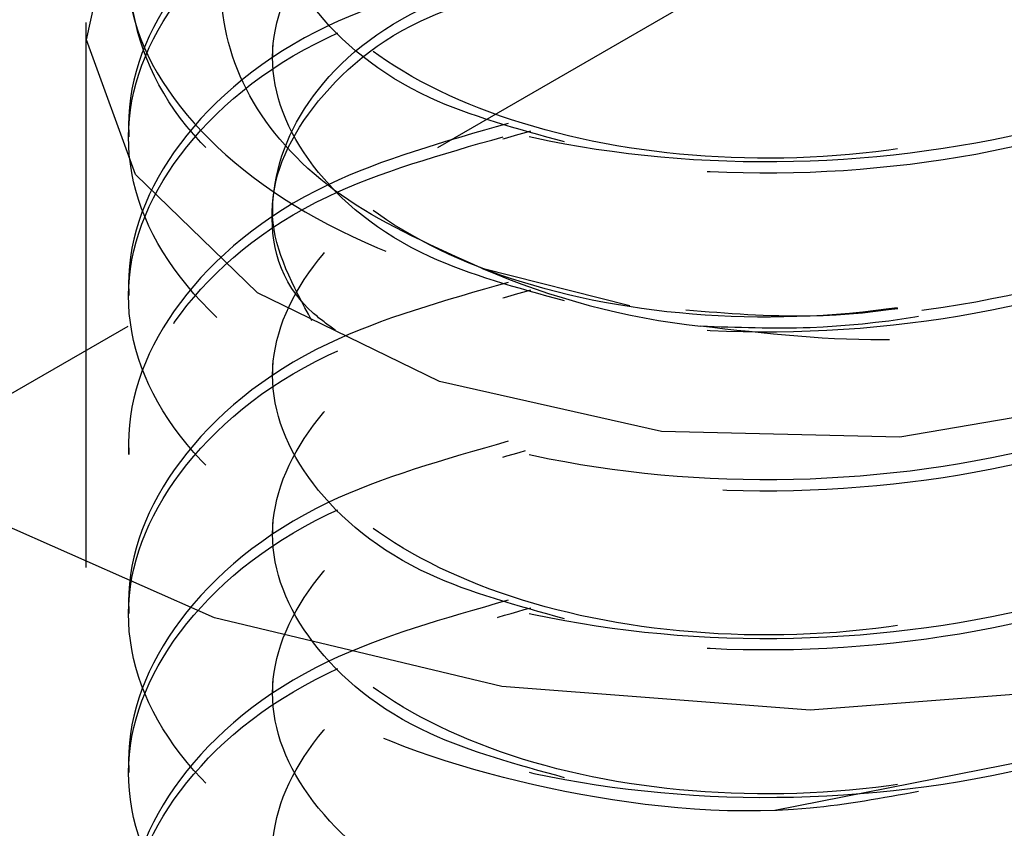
# Model space of a CAD drawing. Header units: inches. Extents: x 1907 to 2452, y -210 to -54.
# Tile 333 of 656: x 1991.881 to 1992.062, y -190.798 to -190.649. Entities that reach past the tile are written whole.
import ezdxf

# ---------------------------------------------------------------- set-up
doc = ezdxf.new("R2010")
doc.units = ezdxf.units.IN
doc.header["$LTSCALE"] = 0.5
doc.header["$MEASUREMENT"] = 0
doc.linetypes.add('HIDDEN', pattern=[0.22499999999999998, 0.15, -0.075])
doc.layers.add('SID-M-H', color=4, linetype='HIDDEN')

msp = doc.modelspace()

# ---------------------------------------------------------------- linework, layer by layer
at = {"layer": 'SID-M-H'}
for p, q in [((1991.95780057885, -190.6728012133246), (1992.059842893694, -190.6138934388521)), ((1991.893387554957, -190.6530665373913), (1991.898795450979, -190.6280210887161)), ((1991.893274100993, -190.6498981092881), (1991.893274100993, -191.6950703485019)), ((1991.902359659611, -190.6777686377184), (1991.893387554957, -190.6530665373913)), ((1991.927505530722, -190.6541266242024), (1991.927505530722, -190.6562530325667)), ((1991.901086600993, -190.6687077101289), (1991.901086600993, -190.6708341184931)), ((1991.924739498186, -190.6994505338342), (1991.902359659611, -190.6777686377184)), ((1991.927505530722, -190.6832887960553), (1991.927505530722, -190.6854152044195)), ((1991.993038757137, -190.7018802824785), (1991.965960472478, -190.6949970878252)), ((1990.948370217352, -191.2555329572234), (1991.916031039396, -190.6969142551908)), ((1991.901086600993, -190.6978698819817), (1991.901086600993, -190.699996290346)), ((1991.958101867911, -190.7157626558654), (1991.924739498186, -190.6994505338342)), ((1991.927505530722, -190.7124509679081), (1991.927505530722, -190.7145773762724)), ((1991.998831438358, -190.7249373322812), (1991.958101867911, -190.7157626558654)), ((1992.08441739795, -190.7187786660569), (1992.042514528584, -190.7259803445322)), ((1992.042514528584, -190.7259803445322), (1991.998831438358, -190.7249373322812)), ((1991.901086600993, -190.7270320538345), (1991.901086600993, -190.7291584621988)), ((1991.916836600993, -190.7591362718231), (1991.871583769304, -190.7390906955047)), ((1991.927505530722, -190.7416131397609), (1991.927505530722, -190.7437395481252)), ((1991.901086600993, -190.7561942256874), (1991.901086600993, -190.7583206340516)), ((1991.969534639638, -190.7717374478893), (1991.916836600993, -190.7591362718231)), ((1991.927505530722, -190.7707753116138), (1991.927505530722, -190.7729017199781)), ((1992.026086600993, -190.7760354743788), (1991.969534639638, -190.7717374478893)), ((1992.082638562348, -190.7717374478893), (1992.026086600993, -190.7760354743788)), ((1992.117719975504, -190.7751145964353), (1991.988892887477, -190.8005351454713)), ((1991.901086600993, -190.7853563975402), (1991.901086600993, -190.7874828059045))]:
    msp.add_line(p, q, dxfattribs=at)
for centre, radius, start, end in [((1992.325809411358, -192.8547782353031), 2.403118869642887, 99.6462417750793, 118.9762953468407), ((1992.327686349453, -192.8586219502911), 2.401867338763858, 99.45473179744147, 118.9686906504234), ((1992.021613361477, -190.5659188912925), 0.1405646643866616, 246.6764015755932, 263.6158474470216)]:
    msp.add_arc(centre, radius, start, end, dxfattribs=at)
for points, knots in [([(1991.970715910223, -190.5517511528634), (1991.959063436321, -190.5550616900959), (1991.933099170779, -190.5624382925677), (1991.90776260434, -190.5840500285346), (1991.897787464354, -190.6103357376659), (1991.907607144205, -190.6369072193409), (1991.935393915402, -190.6590886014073), (1991.977006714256, -190.6733199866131), (1992.026086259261, -190.6771324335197), (1992.075167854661, -190.6696730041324), (1992.116774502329, -190.6518049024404), (1992.144583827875, -190.62594573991), (1992.154319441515, -190.5958504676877), (1992.144658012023, -190.56546607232), (1992.116477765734, -190.5404742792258), (1992.088081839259, -190.5256053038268), (1992.070130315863, -190.5230646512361), (1992.068217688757, -190.5227939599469)], [0, 0, 0, 0, 0.05843403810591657, 0.1302038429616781, 0.2019736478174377, 0.2737434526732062, 0.3455132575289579, 0.4172830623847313, 0.4890528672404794, 0.5608226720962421, 0.6325924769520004, 0.7043622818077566, 0.7761320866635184, 0.8479018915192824, 0.9196716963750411, 0.9914415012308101, 1, 1, 1, 1]), ([(1992.067507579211, -190.5248117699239), (1992.069659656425, -190.5251137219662), (1992.087860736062, -190.5276674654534), (1992.116487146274, -190.5425838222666), (1992.144655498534, -190.5675969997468), (1992.154320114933, -190.5979756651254), (1992.144583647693, -190.6280724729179), (1992.116774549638, -190.6539312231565), (1992.075167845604, -190.6717994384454), (1992.026086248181, -190.6792588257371), (1991.977006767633, -190.6754464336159), (1991.935393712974, -190.6612148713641), (1991.907607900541, -190.6390341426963), (1991.897784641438, -190.6124602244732), (1991.907773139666, -190.5861836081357), (1991.93286274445, -190.5647113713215), (1991.958487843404, -190.55741150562), (1991.96981250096, -190.5541854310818)], [0, 0, 0, 0, 0.009629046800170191, 0.08143715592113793, 0.1532452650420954, 0.2250533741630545, 0.2968614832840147, 0.3686695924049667, 0.4404777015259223, 0.5122858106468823, 0.5840939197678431, 0.6559020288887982, 0.727710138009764, 0.7995182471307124, 0.8713263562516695, 0.9431344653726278, 1, 1, 1, 1]), ([(1992.067507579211, -190.5248117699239), (1992.069659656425, -190.5251137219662), (1992.087860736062, -190.5276674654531), (1992.116487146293, -190.5425838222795), (1992.144655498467, -190.5675969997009), (1992.154320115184, -190.5979756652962), (1992.144583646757, -190.6280724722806), (1992.116774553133, -190.6539312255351), (1992.075167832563, -190.6717994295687), (1992.026086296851, -190.6792588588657), (1991.977006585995, -190.6754463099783), (1991.935394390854, -190.661215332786), (1991.907605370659, -190.6390324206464), (1991.897794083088, -190.6124666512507), (1991.907737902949, -190.5861596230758), (1991.933678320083, -190.5642042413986), (1991.96047453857, -190.5566392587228), (1991.972932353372, -190.5531222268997)], [0, 0, 0, 0, 0.009576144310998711, 0.08098973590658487, 0.1524033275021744, 0.2238169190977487, 0.2952305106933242, 0.3666441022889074, 0.4380576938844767, 0.5094712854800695, 0.580884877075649, 0.6522984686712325, 0.7237120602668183, 0.7951256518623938, 0.8665392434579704, 0.937952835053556, 0.9999999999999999, 0.9999999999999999, 0.9999999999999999, 0.9999999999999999]), ([(1991.909793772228, -190.6159432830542), (1991.905704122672, -190.6237543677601), (1991.897145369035, -190.6401012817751), (1991.907862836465, -190.6661107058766), (1991.935325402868, -190.6882397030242), (1991.977025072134, -190.7024851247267), (1992.026081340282, -190.7062938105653), (1992.075169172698, -190.6988353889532), (1992.116774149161, -190.6809670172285), (1992.144583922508, -190.6551079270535), (1992.154319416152, -190.6250126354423), (1992.144658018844, -190.5946282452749), (1992.116477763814, -190.5696364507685), (1992.088081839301, -190.5547674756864), (1992.070130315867, -190.5522268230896), (1992.068217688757, -190.5519561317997)], [0, 0, 0, 0, 0.07604019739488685, 0.1591357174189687, 0.2422312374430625, 0.3253267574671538, 0.4084222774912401, 0.491517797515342, 0.5746133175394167, 0.6577088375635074, 0.7408043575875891, 0.8238998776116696, 0.9069953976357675, 0.9900909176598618, 1, 1, 1, 1]), ([(1992.067507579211, -190.5539739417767), (1992.069659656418, -190.5542758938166), (1992.087860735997, -190.5568296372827), (1992.116487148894, -190.571745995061), (1992.144655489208, -190.5967591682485), (1992.154320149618, -190.6271378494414), (1992.144583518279, -190.6572345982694), (1992.116775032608, -190.6830935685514), (1992.07516604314, -190.7009609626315), (1992.026092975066, -190.7084234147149), (1991.976981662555, -190.7045995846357), (1991.935487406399, -190.6904107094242), (1991.907258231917, -190.6680706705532), (1991.899089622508, -190.6420913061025), (1991.901647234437, -190.6229789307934), (1991.910820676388, -190.6157048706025), (1991.910930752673, -190.6156175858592)], [0, 0, 0, 0, 0.01103997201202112, 0.09336998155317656, 0.1756999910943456, 0.2580300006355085, 0.3403600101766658, 0.4226900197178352, 0.5050200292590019, 0.5873500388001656, 0.6696800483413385, 0.7520100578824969, 0.8343400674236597, 0.9166700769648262, 0.9990000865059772, 1, 1, 1, 1]), ([(1992.065583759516, -190.5531222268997), (1992.076290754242, -190.5571469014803), (1992.098332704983, -190.56543229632), (1992.119447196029, -190.5863252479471), (1992.127257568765, -190.6103539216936), (1992.119528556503, -190.6345592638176), (1992.097610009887, -190.6553152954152), (1992.064795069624, -190.6697985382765), (1992.026081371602, -190.6760641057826), (1991.987399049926, -190.673446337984), (1991.954489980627, -190.662595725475), (1991.932916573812, -190.6455330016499), (1991.924527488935, -190.6262343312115), (1991.930712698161, -190.6143977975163), (1991.93344551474, -190.6091680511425)], [0, 0, 0, 0, 0.08048617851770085, 0.1656928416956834, 0.2508995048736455, 0.3361061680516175, 0.4213128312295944, 0.5065194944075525, 0.5917261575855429, 0.6769328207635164, 0.7621394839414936, 0.847346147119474, 0.9325528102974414, 1, 1, 1, 1]), ([(1992.064647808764, -190.582698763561), (1992.067766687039, -190.5831221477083), (1992.086972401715, -190.58572930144), (1992.116522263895, -190.6008450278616), (1992.144646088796, -190.6259382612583), (1992.154322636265, -190.6562954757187), (1992.144582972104, -190.6863980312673), (1992.116774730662, -190.7122552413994), (1992.075167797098, -190.7301238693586), (1992.026086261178, -190.7375831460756), (1991.97700676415, -190.7337707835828), (1991.935393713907, -190.7195392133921), (1991.907607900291, -190.6973584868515), (1991.897784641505, -190.6707845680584), (1991.907773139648, -190.6445079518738), (1991.932862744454, -190.623035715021), (1991.958487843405, -190.6157358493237), (1991.96981250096, -190.6125097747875)], [0, 0, 0, 0, 0.01386247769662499, 0.08536363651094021, 0.1568647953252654, 0.2283659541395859, 0.2998671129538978, 0.371368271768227, 0.4428694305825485, 0.5143705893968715, 0.5858717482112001, 0.6573729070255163, 0.7288740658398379, 0.8003752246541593, 0.8718763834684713, 0.9433775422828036, 1, 1, 1, 1]), ([(1991.970715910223, -190.6100754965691), (1991.959063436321, -190.6133860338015), (1991.933099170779, -190.6207626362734), (1991.90776260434, -190.6423743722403), (1991.897787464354, -190.6686600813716), (1991.907607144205, -190.6952315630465), (1991.935393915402, -190.7174129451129), (1991.977006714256, -190.7316443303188), (1992.026086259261, -190.7354567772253), (1992.075167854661, -190.7279973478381), (1992.116774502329, -190.710129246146), (1992.144583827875, -190.6842700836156), (1992.154319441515, -190.6541748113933), (1992.144658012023, -190.6237904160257), (1992.116477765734, -190.5987986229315), (1992.088081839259, -190.5839296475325), (1992.070130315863, -190.5813889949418), (1992.068217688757, -190.5811183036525)], [0, 0, 0, 0, 0.0584340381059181, 0.1302038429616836, 0.2019736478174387, 0.2737434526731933, 0.3455132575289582, 0.4172830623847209, 0.4890528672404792, 0.5608226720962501, 0.6325924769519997, 0.7043622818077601, 0.7761320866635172, 0.8479018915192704, 0.9196716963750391, 0.9914415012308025, 1, 1, 1, 1]), ([(1992.065583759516, -190.5822843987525), (1992.076290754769, -190.586309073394), (1992.098332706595, -190.5945944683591), (1992.119447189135, -190.6154874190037), (1992.127257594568, -190.6395160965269), (1992.119528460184, -190.663721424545), (1992.097610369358, -190.6844775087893), (1992.064793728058, -190.6989605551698), (1992.026086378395, -190.7052268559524), (1991.987380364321, -190.7026063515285), (1991.954559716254, -190.6917659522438), (1991.932656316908, -190.6746651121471), (1991.924872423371, -190.6540677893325), (1991.932887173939, -190.6338234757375), (1991.95050716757, -190.6184022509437), (1991.967780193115, -190.6135060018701), (1991.973891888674, -190.6117735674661)], [0, 0, 0, 0, 0.07001090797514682, 0.1441279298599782, 0.2182449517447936, 0.2923619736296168, 0.3664789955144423, 0.440596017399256, 0.5147130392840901, 0.5888300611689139, 0.6629470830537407, 0.7370641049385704, 0.811181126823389, 0.8852981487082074, 0.9594151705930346, 0.9999999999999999, 0.9999999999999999, 0.9999999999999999, 0.9999999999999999]), ([(1992.065583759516, -190.5822843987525), (1992.076290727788, -190.5863091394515), (1992.09833262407, -190.5945946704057), (1992.119447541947, -190.6154865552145), (1992.127256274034, -190.639519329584), (1992.119533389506, -190.6637093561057), (1992.097591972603, -190.6845225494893), (1992.064862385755, -190.6987924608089), (1992.031027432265, -190.704913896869), (1992.010860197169, -190.703280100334), (1992.003293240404, -190.7026670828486)], [0, 0, 0, 0, 0.125193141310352, 0.2577288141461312, 0.3902644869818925, 0.5228001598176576, 0.6553358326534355, 0.7878715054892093, 0.9204071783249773, 1, 1, 1, 1]), ([(1992.062103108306, -190.5833476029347), (1992.062674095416, -190.5834380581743), (1992.075850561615, -190.5855254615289), (1992.097332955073, -190.5973399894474), (1992.119608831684, -190.6173422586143), (1992.127213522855, -190.6417165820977), (1992.119543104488, -190.6658230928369), (1992.097595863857, -190.6866288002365), (1992.06483710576, -190.7010121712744), (1992.03208326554, -190.7065809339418), (1992.012669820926, -190.7058601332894), (1992.005983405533, -190.7056118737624)], [0, 0, 0, 0, 0.005983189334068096, 0.1380719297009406, 0.2701606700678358, 0.4022494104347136, 0.5343381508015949, 0.666426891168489, 0.798515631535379, 0.9306043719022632, 1, 1, 1, 1]), ([(1992.102326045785, -190.5927129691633), (1992.10977014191, -190.5972023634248), (1992.126904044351, -190.607535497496), (1992.141594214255, -190.6284583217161), (1992.144135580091, -190.6522496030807), (1992.132525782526, -190.674403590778), (1992.10909664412, -190.6924941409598), (1992.077781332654, -190.704381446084), (1992.041478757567, -190.7096459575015), (1992.017880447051, -190.7069639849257), (1992.005983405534, -190.7056118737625)], [0, 0, 0, 0, 0.1068572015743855, 0.2459507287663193, 0.3794913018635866, 0.5124339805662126, 0.637366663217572, 0.7623894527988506, 0.8802091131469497, 1, 1, 1, 1]), ([(1991.981054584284, -190.6717985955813), (1991.972347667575, -190.6694120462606), (1991.952355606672, -190.6639322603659), (1991.933000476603, -190.6475056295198), (1991.924368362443, -190.6275800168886), (1991.931122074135, -190.6149379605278), (1991.934341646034, -190.6089113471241)], [0, 0, 0, 0, 0.2095130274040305, 0.4810654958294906, 0.7526179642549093, 0.9999999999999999, 0.9999999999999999, 0.9999999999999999, 0.9999999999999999]), ([(1991.970715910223, -190.6392376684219), (1991.959063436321, -190.6425482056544), (1991.933099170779, -190.6499248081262), (1991.90776260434, -190.6715365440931), (1991.897787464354, -190.6978222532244), (1991.907607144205, -190.7243937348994), (1991.935393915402, -190.7465751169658), (1991.977006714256, -190.7608065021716), (1992.026086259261, -190.7646189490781), (1992.075167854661, -190.7571595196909), (1992.116774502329, -190.7392914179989), (1992.144583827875, -190.7134322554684), (1992.154319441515, -190.6833369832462), (1992.144658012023, -190.6529525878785), (1992.116477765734, -190.6279607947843), (1992.088081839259, -190.6130918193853), (1992.070130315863, -190.6105511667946), (1992.068217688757, -190.6102804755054)], [0, 0, 0, 0, 0.05843403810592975, 0.1302038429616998, 0.2019736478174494, 0.273743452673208, 0.3455132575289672, 0.417283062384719, 0.4890528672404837, 0.5608226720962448, 0.6325924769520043, 0.7043622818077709, 0.7761320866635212, 0.8479018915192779, 0.9196716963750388, 0.9914415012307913, 1, 1, 1, 1]), ([(1992.067507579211, -190.6122982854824), (1992.069659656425, -190.6126002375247), (1992.087860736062, -190.6151539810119), (1992.116487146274, -190.6300703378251), (1992.144655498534, -190.6550835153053), (1992.154320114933, -190.6854621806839), (1992.144583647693, -190.7155589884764), (1992.116774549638, -190.741417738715), (1992.075167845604, -190.7592859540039), (1992.026086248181, -190.7667453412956), (1991.977006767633, -190.7629329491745), (1991.935393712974, -190.7487013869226), (1991.907607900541, -190.7265206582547), (1991.897784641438, -190.6999467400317), (1991.907773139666, -190.6736701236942), (1991.93286274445, -190.65219788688), (1991.958487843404, -190.6448980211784), (1991.96981250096, -190.6416719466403)], [0, 0, 0, 0, 0.009629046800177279, 0.08143715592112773, 0.1532452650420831, 0.2250533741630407, 0.2968614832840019, 0.3686695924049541, 0.4404777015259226, 0.5122858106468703, 0.5840939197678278, 0.6559020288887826, 0.7277101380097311, 0.7995182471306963, 0.8713263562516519, 0.9431344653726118, 1, 1, 1, 1]), ([(1991.965960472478, -190.6949970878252), (1991.957267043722, -190.6911222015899), (1991.939644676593, -190.6832674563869), (1991.922785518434, -190.6657939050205), (1991.916550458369, -190.6460919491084), (1991.919398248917, -190.6281841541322), (1991.928553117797, -190.6187781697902), (1991.931939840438, -190.6152985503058)], [0, 0, 0, 0, 0.2087159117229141, 0.4230860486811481, 0.6443016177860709, 0.8684140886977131, 1, 1, 1, 1]), ([(1991.981054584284, -190.7009607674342), (1991.972358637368, -190.6985757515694), (1991.952391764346, -190.6930994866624), (1991.932804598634, -190.6766404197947), (1991.92483264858, -190.6562347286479), (1991.932897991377, -190.6359388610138), (1991.950505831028, -190.6205300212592), (1991.967779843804, -190.6156327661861), (1991.973891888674, -190.6138999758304)], [0, 0, 0, 0, 0.1450500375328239, 0.3330512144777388, 0.5210523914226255, 0.7090535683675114, 0.8970547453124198, 1, 1, 1, 1]), ([(1991.939017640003, -190.7063655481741), (1991.937622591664, -190.7053431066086), (1991.928789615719, -190.6988693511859), (1991.925595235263, -190.6829796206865), (1991.932676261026, -190.6630436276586), (1991.950796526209, -190.6474001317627), (1991.968424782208, -190.6424304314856), (1991.974886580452, -190.6406087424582)], [0, 0, 0, 0, 0.04980002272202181, 0.3153169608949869, 0.5808338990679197, 0.8463508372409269, 1, 1, 1, 1]), ([(1992.065583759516, -190.6406087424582), (1992.076290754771, -190.6446334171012), (1992.098332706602, -190.6529188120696), (1992.119447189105, -190.6738117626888), (1992.12725759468, -190.6978404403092), (1992.119528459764, -190.7220457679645), (1992.097610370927, -190.742801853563), (1992.064793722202, -190.7572848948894), (1992.02608640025, -190.763551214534), (1991.987380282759, -190.7609306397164), (1991.954560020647, -190.7500905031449), (1991.932655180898, -190.7329886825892), (1991.924876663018, -190.7123950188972), (1991.932871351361, -190.6921370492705), (1991.950770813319, -190.6765713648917), (1991.968417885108, -190.6715950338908), (1991.974886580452, -190.669770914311)], [0, 0, 0, 0, 0.06984989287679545, 0.1437964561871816, 0.2177430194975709, 0.291689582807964, 0.3656361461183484, 0.4395827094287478, 0.5135292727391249, 0.5874758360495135, 0.6614223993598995, 0.7353689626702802, 0.809315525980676, 0.8832620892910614, 0.9572086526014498, 1, 1, 1, 1]), ([(1991.934722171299, -190.7046066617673), (1991.931289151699, -190.6982401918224), (1991.924286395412, -190.6852537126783), (1991.93307747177, -190.66506898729), (1991.950483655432, -190.6496961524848), (1991.967774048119, -190.6447959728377), (1991.973891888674, -190.6430621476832)], [0, 0, 0, 0, 0.27404521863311, 0.5590040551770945, 0.8439628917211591, 1, 1, 1, 1]), ([(1991.970715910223, -190.6975620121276), (1991.959063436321, -190.70087254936), (1991.933099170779, -190.7082491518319), (1991.90776260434, -190.7298608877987), (1991.897787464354, -190.7561465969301), (1991.907607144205, -190.782718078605), (1991.935393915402, -190.8048994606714), (1991.977006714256, -190.8191308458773), (1992.026086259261, -190.8229432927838), (1992.075167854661, -190.8154838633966), (1992.116774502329, -190.7976157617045), (1992.144583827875, -190.7717565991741), (1992.154319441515, -190.7416613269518), (1992.144658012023, -190.7112769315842), (1992.116477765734, -190.6862851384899), (1992.088081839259, -190.671416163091), (1992.070130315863, -190.6688755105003), (1992.068217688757, -190.6686048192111)], [0, 0, 0, 0, 0.05843403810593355, 0.1302038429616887, 0.2019736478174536, 0.2737434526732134, 0.3455132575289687, 0.4172830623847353, 0.4890528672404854, 0.5608226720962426, 0.6325924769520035, 0.7043622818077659, 0.7761320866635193, 0.84790189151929, 0.9196716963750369, 0.9914415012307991, 1, 1, 1, 1]), ([(1991.970715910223, -190.6683998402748), (1991.959063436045, -190.6717103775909), (1991.93309916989, -190.6790869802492), (1991.907762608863, -190.7006987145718), (1991.897787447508, -190.726984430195), (1991.907607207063, -190.7535558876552), (1991.935393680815, -190.7757373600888), (1991.977007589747, -190.7899684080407), (1992.026082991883, -190.7937821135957), (1992.075180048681, -190.7863179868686), (1992.116728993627, -190.7684674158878), (1992.144753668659, -190.7425428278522), (1992.153685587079, -190.712691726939), (1992.14841365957, -190.687926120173), (1992.135069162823, -190.6766460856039), (1992.131436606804, -190.6735755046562)], [0, 0, 0, 0, 0.06680115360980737, 0.1488476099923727, 0.2308940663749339, 0.3129405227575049, 0.3949869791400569, 0.4770334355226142, 0.559079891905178, 0.6411263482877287, 0.7231728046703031, 0.8052192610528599, 0.8872657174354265, 0.9693121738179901, 1, 1, 1, 1]), ([(1992.04596189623, -190.7909893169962), (1992.03936473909, -190.7921988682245), (1992.01688968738, -190.7963195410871), (1991.976876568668, -190.791684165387), (1991.93542859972, -190.7779736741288), (1991.907598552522, -190.7556533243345), (1991.897787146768, -190.7291168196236), (1991.907772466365, -190.7028301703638), (1991.932862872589, -190.6813604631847), (1991.958487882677, -190.6740603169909), (1991.96981250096, -190.6708341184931)], [0, 0, 0, 0, 0.05764811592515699, 0.1963943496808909, 0.3351405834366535, 0.4738868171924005, 0.6126330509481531, 0.7513792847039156, 0.8901255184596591, 1, 1, 1, 1]), ([(1992.067507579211, -190.670622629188), (1992.069659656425, -190.6709245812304), (1992.087860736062, -190.6734783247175), (1992.116487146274, -190.6883946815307), (1992.144655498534, -190.713407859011), (1992.154320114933, -190.7437865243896), (1992.144583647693, -190.773883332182), (1992.116774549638, -190.7997420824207), (1992.075167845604, -190.8176102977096), (1992.026086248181, -190.8250696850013), (1991.977006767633, -190.8212572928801), (1991.935393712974, -190.8070257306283), (1991.907607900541, -190.7848450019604), (1991.897784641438, -190.7582710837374), (1991.907773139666, -190.7319944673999), (1991.93286274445, -190.7105222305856), (1991.958487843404, -190.7032223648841), (1991.96981250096, -190.699996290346)], [0, 0, 0, 0, 0.00962904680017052, 0.08143715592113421, 0.1532452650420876, 0.2250533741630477, 0.2968614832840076, 0.3686695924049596, 0.4404777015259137, 0.5122858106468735, 0.584093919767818, 0.6559020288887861, 0.727710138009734, 0.7995182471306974, 0.8713263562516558, 0.9431344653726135, 1, 1, 1, 1]), ([(1992.065583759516, -190.669770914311), (1992.076290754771, -190.6737955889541), (1992.098332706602, -190.6820809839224), (1992.119447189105, -190.7029739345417), (1992.12725759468, -190.727002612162), (1992.119528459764, -190.7512079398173), (1992.097610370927, -190.7719640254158), (1992.064793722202, -190.7864470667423), (1992.02608640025, -190.7927133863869), (1991.987380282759, -190.7900928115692), (1991.954560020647, -190.7792526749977), (1991.932655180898, -190.762150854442), (1991.924876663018, -190.7415571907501), (1991.932871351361, -190.7212992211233), (1991.950770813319, -190.7057335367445), (1991.968417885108, -190.7007572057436), (1991.974886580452, -190.6989330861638)], [0, 0, 0, 0, 0.0698498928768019, 0.1437964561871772, 0.2177430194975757, 0.2916895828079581, 0.3656361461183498, 0.4395827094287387, 0.5135292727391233, 0.5874758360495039, 0.6614223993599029, 0.7353689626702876, 0.8093155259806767, 0.8832620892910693, 0.9572086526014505, 0.9999999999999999, 0.9999999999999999, 0.9999999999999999, 0.9999999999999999]), ([(1991.981054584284, -190.7592851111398), (1991.972358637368, -190.7569000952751), (1991.952391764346, -190.7514238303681), (1991.932804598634, -190.7349647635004), (1991.92483264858, -190.7145590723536), (1991.932897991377, -190.6942632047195), (1991.950505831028, -190.6788543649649), (1991.967779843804, -190.6739571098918), (1991.973891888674, -190.672224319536)], [0, 0, 0, 0, 0.1450500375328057, 0.3330512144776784, 0.5210523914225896, 0.7090535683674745, 0.8970547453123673, 1, 1, 1, 1]), ([(1991.970715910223, -190.7267241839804), (1991.959063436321, -190.7300347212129), (1991.933099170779, -190.7374113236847), (1991.90776260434, -190.7590230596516), (1991.897787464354, -190.7853087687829), (1991.907607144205, -190.8118802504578), (1991.935393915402, -190.8340616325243), (1991.977006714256, -190.8482930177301), (1992.026086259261, -190.8521054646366), (1992.075167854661, -190.8446460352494), (1992.116774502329, -190.8267779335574), (1992.144583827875, -190.8009187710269), (1992.154319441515, -190.7708234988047), (1992.144658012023, -190.740439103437), (1992.116477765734, -190.7154473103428), (1992.088081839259, -190.7005783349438), (1992.070130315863, -190.6980376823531), (1992.068217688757, -190.6977669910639)], [0, 0, 0, 0, 0.05843403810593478, 0.1302038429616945, 0.2019736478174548, 0.27374345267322, 0.3455132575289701, 0.4172830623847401, 0.4890528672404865, 0.5608226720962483, 0.6325924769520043, 0.7043622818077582, 0.77613208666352, 0.847901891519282, 0.9196716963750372, 0.9914415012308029, 1, 1, 1, 1]), ([(1992.067507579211, -190.6997848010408), (1992.069659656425, -190.7000867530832), (1992.087860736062, -190.70264049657), (1992.116487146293, -190.7175568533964), (1992.144655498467, -190.7425700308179), (1992.154320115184, -190.7729486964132), (1992.144583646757, -190.8030455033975), (1992.116774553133, -190.8289042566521), (1992.075167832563, -190.8467724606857), (1992.026086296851, -190.8542318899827), (1991.977006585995, -190.8504193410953), (1991.935394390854, -190.836188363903), (1991.907605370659, -190.8140054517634), (1991.897794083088, -190.7874396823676), (1991.907737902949, -190.7611326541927), (1991.933678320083, -190.7391772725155), (1991.96047453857, -190.7316122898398), (1991.972932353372, -190.7280952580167)], [0, 0, 0, 0, 0.009576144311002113, 0.08098973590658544, 0.1524033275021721, 0.223816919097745, 0.2952305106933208, 0.3666441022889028, 0.4380576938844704, 0.5094712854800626, 0.5808848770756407, 0.6522984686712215, 0.7237120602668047, 0.7951256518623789, 0.8665392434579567, 0.9379528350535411, 1, 1, 1, 1]), ([(1992.065583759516, -190.6989330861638), (1992.076290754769, -190.7029577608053), (1992.098332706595, -190.7112431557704), (1992.119447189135, -190.732136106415), (1992.127257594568, -190.7561647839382), (1992.119528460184, -190.7803701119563), (1992.097610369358, -190.8011261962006), (1992.064793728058, -190.8156092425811), (1992.026086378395, -190.8218755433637), (1991.987380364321, -190.8192550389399), (1991.954559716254, -190.8084146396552), (1991.932656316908, -190.7913137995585), (1991.924872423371, -190.7707164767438), (1991.932887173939, -190.7504721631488), (1991.95050716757, -190.735050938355), (1991.967780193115, -190.7301546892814), (1991.973891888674, -190.7284222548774)], [0, 0, 0, 0, 0.07001090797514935, 0.1441279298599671, 0.2182449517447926, 0.2923619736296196, 0.3664789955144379, 0.440596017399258, 0.5147130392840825, 0.5888300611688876, 0.6629470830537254, 0.7370641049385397, 0.8111811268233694, 0.8852981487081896, 0.9594151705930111, 1, 1, 1, 1]), ([(1991.981054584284, -190.7884472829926), (1991.972358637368, -190.7860622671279), (1991.952391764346, -190.7805860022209), (1991.932804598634, -190.7641269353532), (1991.92483264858, -190.7437212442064), (1991.932897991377, -190.7234253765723), (1991.950505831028, -190.7080165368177), (1991.967779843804, -190.7031192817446), (1991.973891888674, -190.7013864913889)], [0, 0, 0, 0, 0.145050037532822, 0.3330512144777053, 0.5210523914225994, 0.7090535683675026, 0.8970547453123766, 0.9999999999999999, 0.9999999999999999, 0.9999999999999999, 0.9999999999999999]), ([(1991.970715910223, -190.7558863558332), (1991.959063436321, -190.7591968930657), (1991.933099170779, -190.7665734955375), (1991.90776260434, -190.7881852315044), (1991.897787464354, -190.8144709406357), (1991.907607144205, -190.8410424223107), (1991.935393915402, -190.8632238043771), (1991.977006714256, -190.8774551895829), (1992.026086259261, -190.8812676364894), (1992.075167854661, -190.8738082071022), (1992.116774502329, -190.8559401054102), (1992.144583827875, -190.8300809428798), (1992.154319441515, -190.7999856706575), (1992.144658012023, -190.7696012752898), (1992.116477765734, -190.7446094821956), (1992.088081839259, -190.7297405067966), (1992.070130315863, -190.7271998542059), (1992.068217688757, -190.7269291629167)], [0, 0, 0, 0, 0.05843403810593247, 0.1302038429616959, 0.2019736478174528, 0.2737434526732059, 0.3455132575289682, 0.417283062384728, 0.4890528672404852, 0.5608226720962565, 0.632592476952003, 0.704362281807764, 0.7761320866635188, 0.8479018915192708, 0.9196716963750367, 0.991441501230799, 1, 1, 1, 1]), ([(1992.067507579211, -190.7289469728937), (1992.069659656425, -190.729248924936), (1992.087860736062, -190.7318026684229), (1992.116487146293, -190.7467190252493), (1992.144655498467, -190.7717322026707), (1992.154320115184, -190.8021108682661), (1992.144583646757, -190.8322076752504), (1992.116774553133, -190.8580664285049), (1992.075167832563, -190.8759346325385), (1992.026086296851, -190.8833940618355), (1991.977006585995, -190.8795815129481), (1991.935394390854, -190.8653505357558), (1991.907605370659, -190.8431676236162), (1991.897794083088, -190.8166018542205), (1991.907737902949, -190.7902948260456), (1991.933678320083, -190.7683394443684), (1991.96047453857, -190.7607744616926), (1991.972932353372, -190.7572574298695)], [0, 0, 0, 0, 0.00957614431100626, 0.08098973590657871, 0.152403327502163, 0.2238169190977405, 0.295230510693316, 0.3666441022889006, 0.438057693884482, 0.5094712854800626, 0.5808848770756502, 0.6522984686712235, 0.723712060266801, 0.7951256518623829, 0.8665392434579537, 0.9379528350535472, 1, 1, 1, 1]), ([(1992.064647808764, -190.7276808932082), (1992.07569609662, -190.7318237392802), (1992.098089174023, -190.7402206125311), (1992.119456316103, -190.7612920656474), (1992.127255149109, -190.7853286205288), (1992.119529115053, -190.8095318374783), (1992.097610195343, -190.8302884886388), (1992.06479376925, -190.8447713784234), (1992.026086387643, -190.8510377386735), (1991.987380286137, -190.8484171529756), (1991.954560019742, -190.8375770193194), (1991.932655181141, -190.8204751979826), (1991.924876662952, -190.7998815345), (1991.932871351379, -190.7796235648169), (1991.950770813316, -190.7640578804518), (1991.968417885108, -190.7590815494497), (1991.974886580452, -190.7572574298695)], [0, 0, 0, 0, 0.07185842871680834, 0.1456453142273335, 0.2194321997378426, 0.2932190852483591, 0.3670059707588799, 0.4407928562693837, 0.514579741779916, 0.5883666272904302, 0.6621535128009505, 0.7359403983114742, 0.8097272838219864, 0.8835141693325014, 0.9573010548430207, 1, 1, 1, 1]), ([(1991.981054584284, -190.8176094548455), (1991.972358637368, -190.8152244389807), (1991.952391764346, -190.8097481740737), (1991.932804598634, -190.793289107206), (1991.92483264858, -190.7728834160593), (1991.932897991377, -190.7525875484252), (1991.950505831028, -190.7371787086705), (1991.967779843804, -190.7322814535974), (1991.973891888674, -190.7305486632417)], [0, 0, 0, 0, 0.1450500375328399, 0.3330512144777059, 0.5210523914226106, 0.7090535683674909, 0.8970547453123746, 1, 1, 1, 1]), ([(1991.907977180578, -190.8250026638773), (1991.904847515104, -190.8311891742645), (1991.897396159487, -190.8459185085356), (1991.907999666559, -190.8702524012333), (1991.935288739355, -190.8923731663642), (1991.977034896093, -190.9066207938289), (1992.02607870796, -190.9104288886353), (1992.075169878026, -190.9029706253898), (1992.116773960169, -190.8851022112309), (1992.144583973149, -190.8592431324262), (1992.154319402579, -190.8291478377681), (1992.144658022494, -190.798763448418), (1992.116477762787, -190.7737716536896), (1992.088081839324, -190.7589026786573), (1992.07013031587, -190.7563620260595), (1992.068217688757, -190.7560913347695)], [0, 0, 0, 0, 0.06114584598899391, 0.1455808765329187, 0.2300159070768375, 0.3144509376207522, 0.398885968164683, 0.4833209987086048, 0.567756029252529, 0.6521910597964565, 0.7366260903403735, 0.8210611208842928, 0.90549615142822, 0.9899311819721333, 1, 1, 1, 1]), ([(1992.065583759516, -190.7572574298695), (1992.076290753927, -190.7612821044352), (1992.09833270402, -190.7695674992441), (1992.119447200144, -190.7904604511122), (1992.127257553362, -190.8144891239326), (1992.119528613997, -190.8386944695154), (1992.097609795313, -190.8594504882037), (1992.064795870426, -190.8739337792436), (1992.026078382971, -190.8801991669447), (1991.987410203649, -190.8775820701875), (1991.954448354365, -190.8667289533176), (1991.933071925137, -190.8496755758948), (1991.924745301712, -190.8319349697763), (1991.929876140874, -190.8216035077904), (1991.931721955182, -190.817886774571)], [0, 0, 0, 0, 0.08209278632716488, 0.169000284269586, 0.2559077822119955, 0.342815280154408, 0.4297227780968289, 0.5166302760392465, 0.6035377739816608, 0.6904452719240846, 0.7773527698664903, 0.8642602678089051, 0.9511677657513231, 1, 1, 1, 1]), ([(1992.067507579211, -190.7581091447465), (1992.069659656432, -190.7584110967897), (1992.087860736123, -190.7609648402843), (1992.116487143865, -190.7758811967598), (1992.144655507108, -190.8008943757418), (1992.154320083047, -190.8312730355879), (1992.144583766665, -190.8613698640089), (1992.116774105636, -190.8872285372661), (1992.075169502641, -190.9050970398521), (1992.026080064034, -190.9125553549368), (1991.977029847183, -190.9087469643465), (1991.935307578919, -190.8945004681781), (1991.90792935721, -190.8723754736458), (1991.897277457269, -190.8472284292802), (1991.905267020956, -190.8317137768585), (1991.908859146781, -190.8247383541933)], [0, 0, 0, 0, 0.01122036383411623, 0.09489563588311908, 0.178570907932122, 0.2622461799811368, 0.3459214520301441, 0.4295967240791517, 0.5132719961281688, 0.5969472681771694, 0.6806225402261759, 0.7642978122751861, 0.8479730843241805, 0.9316483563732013, 0.9999999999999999, 0.9999999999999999, 0.9999999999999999, 0.9999999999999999]), ([(1991.981054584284, -190.8467716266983), (1991.972358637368, -190.8443866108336), (1991.952391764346, -190.8389103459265), (1991.932804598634, -190.8224512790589), (1991.92483264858, -190.8020455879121), (1991.932897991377, -190.781749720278), (1991.950505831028, -190.7663408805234), (1991.967779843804, -190.7614436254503), (1991.973891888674, -190.7597108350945)], [0, 0, 0, 0, 0.1450500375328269, 0.3330512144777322, 0.5210523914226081, 0.7090535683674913, 0.8970547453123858, 1, 1, 1, 1]), ([(1991.970715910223, -190.8142106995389), (1991.959063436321, -190.8175212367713), (1991.933099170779, -190.8248978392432), (1991.90776260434, -190.8465095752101), (1991.897787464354, -190.8727952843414), (1991.907607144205, -190.8993667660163), (1991.935393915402, -190.9215481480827), (1991.977006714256, -190.9357795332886), (1992.026086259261, -190.9395919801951), (1992.075167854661, -190.9321325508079), (1992.116774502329, -190.9142644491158), (1992.144583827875, -190.8884052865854), (1992.154319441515, -190.8583100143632), (1992.144658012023, -190.8279256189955), (1992.116477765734, -190.8029338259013), (1992.088081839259, -190.7880648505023), (1992.070130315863, -190.7855241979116), (1992.068217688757, -190.7852535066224)], [0, 0, 0, 0, 0.05843403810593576, 0.1302038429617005, 0.2019736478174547, 0.2737434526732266, 0.3455132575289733, 0.4172830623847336, 0.4890528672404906, 0.5608226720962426, 0.6325924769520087, 0.7043622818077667, 0.7761320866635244, 0.8479018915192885, 0.9196716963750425, 0.9914415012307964, 1, 1, 1, 1]), ([(1992.065583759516, -190.7864196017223), (1992.076290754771, -190.7904442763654), (1992.098332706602, -190.7987296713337), (1992.119447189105, -190.819622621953), (1992.12725759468, -190.8436512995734), (1992.119528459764, -190.8678566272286), (1992.097610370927, -190.8886127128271), (1992.064793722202, -190.9030957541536), (1992.02608640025, -190.9093620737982), (1991.987380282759, -190.9067414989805), (1991.954560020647, -190.895901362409), (1991.932655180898, -190.8787995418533), (1991.924876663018, -190.8582058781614), (1991.932871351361, -190.8379479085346), (1991.950770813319, -190.8223822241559), (1991.968417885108, -190.817405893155), (1991.974886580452, -190.8155817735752)], [0, 0, 0, 0, 0.06984989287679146, 0.143796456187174, 0.217743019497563, 0.2916895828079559, 0.3656361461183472, 0.4395827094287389, 0.5135292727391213, 0.5874758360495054, 0.661422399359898, 0.7353689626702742, 0.8093155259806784, 0.8832620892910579, 0.9572086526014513, 1, 1, 1, 1]), ([(1992.067507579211, -190.7872713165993), (1992.069659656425, -190.7875732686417), (1992.087860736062, -190.7901270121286), (1992.116487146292, -190.805043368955), (1992.144655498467, -190.8300565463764), (1992.154320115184, -190.8604352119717), (1992.144583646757, -190.890532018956), (1992.116774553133, -190.9163907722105), (1992.075167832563, -190.9342589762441), (1992.026086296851, -190.9417184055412), (1991.977006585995, -190.9379058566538), (1991.935394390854, -190.9236748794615), (1991.907605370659, -190.9014919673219), (1991.897794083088, -190.8749261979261), (1991.907737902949, -190.8486191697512), (1991.933678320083, -190.826663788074), (1991.96047453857, -190.8190988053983), (1991.972932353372, -190.8155817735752)], [0, 0, 0, 0, 0.00957614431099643, 0.08098973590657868, 0.1524033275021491, 0.2238169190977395, 0.2952305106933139, 0.3666441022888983, 0.4380576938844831, 0.5094712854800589, 0.5808848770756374, 0.652298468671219, 0.7237120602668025, 0.7951256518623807, 0.8665392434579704, 0.9379528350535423, 1, 1, 1, 1])]:
    msp.add_open_spline(points, degree=3, knots=knots, dxfattribs=at)

doc.saveas('drawing.dxf')
